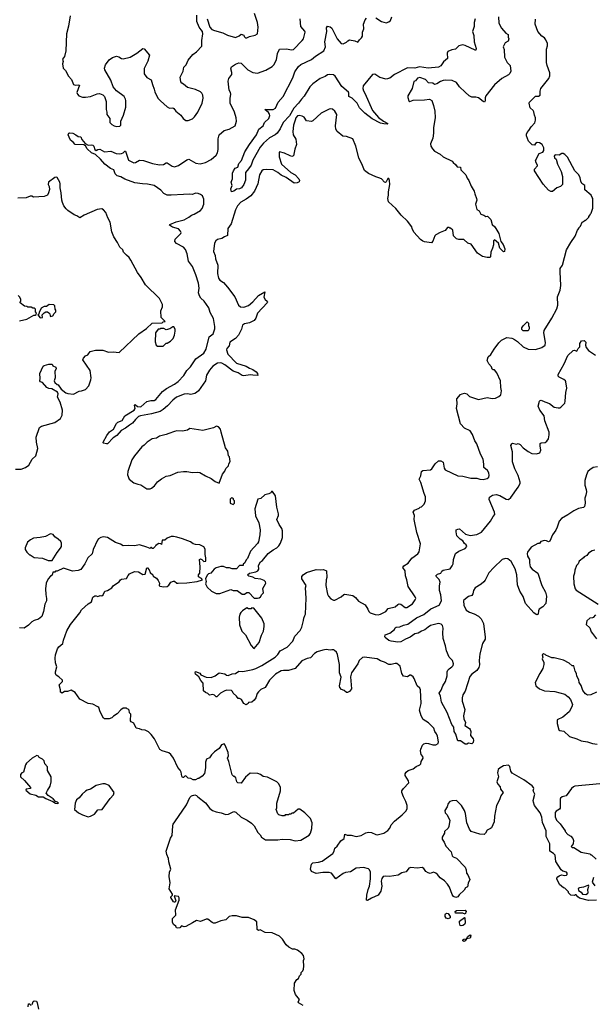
# Model space of a CAD drawing. Extents: x 2220520 to 2384350, y 721165 to 893491.
# Tile 271 of 315: x 2326475 to 2333516, y 828785 to 840868. Entities that reach past the tile are written whole.
import ezdxf

# ---------------------------------------------------------------- set-up
doc = ezdxf.new("R2010")
doc.units = 0

msp = doc.modelspace()

# ---------------------------------------------------------------- linework, layer by layer
at = {"layer": '0CON20XD'}
for points in [[(2327096, 840915), (2327075, 840790), (2327050, 840695), (2327040, 840485), (2327024, 840416), (2327002, 840385), (2327008, 840355), (2327000, 840325), (2327010, 840275), (2327038, 840245), (2327076, 840176), (2327113, 840135), (2327134, 840074), (2327156, 840066), (2327195, 840071), (2327210, 840065), (2327178, 839975), (2327183, 839955), (2327202, 839935), (2327245, 839917), (2327285, 839917), (2327345, 839927), (2327425, 839958), (2327455, 839962), (2327495, 839948), (2327516, 839926), (2327537, 839863), (2327538, 839765), (2327547, 839735), (2327544, 839704), (2327580, 839655), (2327583, 839605), (2327605, 839582), (2327635, 839564), (2327665, 839556)], [(2331945, 839980), (2331875, 840043), (2331836, 840096), (2331782, 840122), (2331705, 840126), (2331675, 840122), (2331639, 840111), (2331595, 840082), (2331565, 840073), (2331545, 840089), (2331495, 840094), (2331455, 840134), (2331385, 840160), (2331358, 840152), (2331335, 840120), (2331312, 840108), (2331294, 840025), (2331241, 839935), (2331240, 839915), (2331251, 839871), (2331265, 839863), (2331305, 839881), (2331445, 839884), (2331505, 839894), (2331534, 839875), (2331556, 839815), (2331571, 839745), (2331573, 839663), (2331553, 839545), (2331554, 839475), (2331546, 839415), (2331516, 839345), (2331520, 839315), (2331543, 839283), (2331567, 839255), (2331635, 839220), (2331674, 839184), (2331783, 839133), (2331794, 839114), (2331825, 839092), (2331845, 839062), (2331885, 839060), (2331890, 839025), (2331953, 838965), (2331966, 838925), (2331989, 838895), (2332016, 838825), (2332052, 838765), (2332060, 838730), (2332084, 838675), (2332086, 838655), (2332070, 838605), (2332085, 838540), (2332113, 838523), (2332135, 838482), (2332171, 838471), (2332195, 838452), (2332217, 838457), (2332258, 838415), (2332274, 838354), (2332308, 838328), (2332356, 838246), (2332381, 838145), (2332408, 838108), (2332430, 838055), (2332426, 838024), (2332415, 838018), (2332370, 838065), (2332354, 838125), (2332305, 838168), (2332292, 838155), (2332289, 838105), (2332277, 838063), (2332258, 838015), (2332256, 837964), (2332249, 837951), (2332215, 837948), (2332155, 837963), (2332095, 838002), (2332015, 838112), (2331974, 838124), (2331925, 838170), (2331865, 838170), (2331835, 838180), (2331800, 838215), (2331790, 838285), (2331765, 838310), (2331755, 838310), (2331745, 838320), (2331725, 838320), (2331697, 838283), (2331635, 838258), (2331585, 838228), (2331572, 838215), (2331545, 838150), (2331528, 838132), (2331445, 838142), (2331425, 838152), (2331395, 838172), (2331315, 838262), (2331292, 838305), (2331288, 838328), (2331234, 838395), (2331158, 838468), (2331093, 838553), (2331004, 838635), (2330994, 838675), (2331004, 838715), (2331001, 838755), (2331018, 838845), (2331014, 838895), (2331005, 838918), (2330992, 838918), (2330975, 838878), (2330965, 838870), (2330954, 838874), (2330918, 838915), (2330885, 838928), (2330845, 838938), (2330755, 838980), (2330707, 839017), (2330685, 839080), (2330638, 839175), (2330602, 839315), (2330566, 839406), (2330485, 839433), (2330440, 839440), (2330370, 839495), (2330356, 839526), (2330352, 839565), (2330368, 839705), (2330345, 839744), (2330315, 839772), (2330295, 839776), (2330275, 839771), (2330175, 839721), (2330075, 839627), (2330055, 839617), (2329995, 839629), (2329965, 839672), (2329943, 839685), (2329905, 839693), (2329885, 839688), (2329865, 839662), (2329855, 839636), (2329838, 839575), (2329828, 839498), (2329834, 839455), (2329865, 839402), (2329871, 839335), (2329851, 839279), (2329835, 839198), (2329815, 839191), (2329795, 839196), (2329725, 839231), (2329665, 839248), (2329660, 839235), (2329662, 839185), (2329688, 839095), (2329805, 838994), (2329856, 838966), (2329901, 838915), (2329910, 838895), (2329905, 838878), (2329880, 838865), (2329845, 838861), (2329745, 838932), (2329685, 838962), (2329645, 838993), (2329585, 839026), (2329508, 839032), (2329465, 839027), (2329446, 839014), (2329419, 838965), (2329397, 838853), (2329358, 838765), (2329313, 838707), (2329255, 838665), (2329191, 838629), (2329147, 838585), (2329125, 838534), (2329073, 838365), (2329030, 838305), (2329028, 838222), (2328988, 838205), (2328957, 838183), (2328905, 838171), (2328883, 838155), (2328865, 838125), (2328854, 838025), (2328874, 837975), (2328878, 837935), (2328906, 837854), (2328904, 837755), (2328916, 837695), (2328932, 837672), (2328975, 837643), (2329027, 837587), (2329116, 837466), (2329162, 837365), (2329185, 837344), (2329225, 837341), (2329285, 837363), (2329338, 837405), (2329405, 837482), (2329485, 837530), (2329474, 837464), (2329490, 837435), (2329514, 837414), (2329517, 837405), (2329511, 837395), (2329396, 837265), (2329374, 837205), (2329355, 837178), (2329295, 837147), (2329235, 837135), (2329212, 837118), (2329199, 837071), (2329163, 836997), (2329125, 836955), (2329055, 836911), (2329047, 836865), (2329017, 836835), (2329013, 836815), (2329029, 836765), (2329135, 836653), (2329257, 836617), (2329295, 836592), (2329336, 836576), (2329379, 836545), (2329393, 836525), (2329398, 836502), (2329336, 836506), (2329305, 836511), (2329225, 836498), (2329205, 836500), (2329156, 836536), (2329095, 836555), (2328995, 836631), (2328955, 836652), (2328935, 836659), (2328905, 836655), (2328847, 836615), (2328804, 836566), (2328770, 836505), (2328754, 836436), (2328671, 836315), (2328646, 836294), (2328625, 836281), (2328575, 836268), (2328535, 836279), (2328495, 836271), (2328400, 836235), (2328355, 836201), (2328290, 836130), (2328235, 836083), (2328198, 836062), (2328095, 836030), (2327959, 836009), (2327935, 835997), (2327898, 835962), (2327862, 835915), (2327825, 835894), (2327774, 835855), (2327721, 835829), (2327669, 835765), (2327622, 835738), (2327555, 835664), (2327542, 835662), (2327505, 835670), (2327500, 835675), (2327502, 835685), (2327544, 835766), (2327578, 835812), (2327628, 835845), (2327665, 835914), (2327682, 835928), (2327735, 835951), (2327766, 836005), (2327882, 836078), (2327891, 836095), (2327884, 836136), (2327892, 836148), (2327920, 836120), (2327963, 836117), (2328037, 836183), (2328084, 836196), (2328125, 836196), (2328145, 836209), (2328229, 836305), (2328278, 836342), (2328376, 836394), (2328420, 836430), (2328489, 836501), (2328528, 836565), (2328570, 836610), (2328638, 836705), (2328734, 836776), (2328765, 836825), (2328802, 836975), (2328851, 837015), (2328872, 837075), (2328872, 837105), (2328855, 837200), (2328812, 837275), (2328795, 837333), (2328741, 837415), (2328698, 837449), (2328681, 837481), (2328672, 837515), (2328679, 837575), (2328671, 837635), (2328639, 837739), (2328595, 837841), (2328548, 837905), (2328530, 837995), (2328509, 838049), (2328485, 838075), (2328401, 838121), (2328378, 838145), (2328385, 838176), (2328454, 838245), (2328458, 838255), (2328451, 838275), (2328425, 838301), (2328352, 838322), (2328313, 838345), (2328318, 838355), (2328394, 838386), (2328495, 838411), (2328553, 838445), (2328585, 838471), (2328615, 838480), (2328695, 838526), (2328715, 838550), (2328734, 838605), (2328736, 838666), (2328719, 838705), (2328694, 838725), (2328665, 838736), (2328635, 838739), (2328595, 838723), (2328555, 838728), (2328485, 838724), (2328334, 838714), (2328285, 838716), (2328245, 838736), (2328206, 838775), (2328125, 838834), (2328045, 838851), (2327983, 838853), (2327887, 838867), (2327765, 838912), (2327715, 838939), (2327671, 838951), (2327647, 838975), (2327630, 839025), (2327592, 839042), (2327521, 839095), (2327469, 839155), (2327405, 839214), (2327355, 839233), (2327305, 839284), (2327282, 839322), (2327262, 839332), (2327155, 839335), (2327132, 839365), (2327100, 839390), (2327082, 839425), (2327070, 839455), (2327080, 839475), (2327091, 839479), (2327128, 839475), (2327165, 839457), (2327195, 839435), (2327225, 839429), (2327240, 839400), (2327280, 839350), (2327315, 839328), (2327355, 839332), (2327375, 839328), (2327386, 839315), (2327398, 839275), (2327415, 839263), (2327434, 839276), (2327458, 839278), (2327515, 839248), (2327594, 839256), (2327658, 839228), (2327695, 839221), (2327725, 839225), (2327745, 839235), (2327765, 839256), (2327775, 839256), (2327809, 839145), (2327875, 839111), (2327895, 839114), (2327945, 839146), (2327995, 839140), (2328105, 839103), (2328193, 839087), (2328240, 839090), (2328275, 839113), (2328285, 839113), (2328345, 839071), (2328375, 839061), (2328425, 839078), (2328525, 839149), (2328552, 839155), (2328639, 839109), (2328692, 839098), (2328755, 839115), (2328825, 839152), (2328886, 839205), (2328904, 839236), (2328912, 839275), (2328913, 839407), (2328924, 839456), (2328985, 839508), (2329047, 839523), (2329119, 839565), (2329136, 839625), (2329133, 839665), (2329111, 839735), (2329059, 839845), (2329058, 839902), (2329068, 839955), (2329064, 839975), (2329046, 840005), (2329035, 840115), (2329043, 840147), (2329080, 840195), (2329080, 840220), (2329066, 840265), (2329075, 840288), (2329125, 840324), (2329165, 840339), (2329193, 840333), (2329225, 840301), (2329275, 840253), (2329335, 840220), (2329395, 840214), (2329495, 840250), (2329576, 840294), (2329596, 840314), (2329629, 840375), (2329641, 840455), (2329663, 840505), (2329745, 840512), (2329815, 840497), (2329835, 840503), (2329944, 840615), (2329957, 840635), (2329980, 840715), (2329977, 840727), (2329926, 840786), (2329918, 840878)], [(2327665, 839556), (2327705, 839562), (2327716, 839575), (2327717, 839625), (2327751, 839695), (2327779, 839795), (2327778, 839875), (2327774, 839895), (2327756, 839925), (2327664, 839994), (2327623, 840043), (2327593, 840125), (2327522, 840255), (2327518, 840275), (2327528, 840315), (2327574, 840376), (2327615, 840404), (2327665, 840421), (2327694, 840414), (2327725, 840391), (2327745, 840386), (2327832, 840408), (2327914, 840456), (2327985, 840513), (2328005, 840512), (2328070, 840435), (2328050, 840360), (2328005, 840270), (2328002, 840205), (2328038, 840158), (2328091, 840131), (2328104, 840075), (2328126, 840015), (2328135, 839982), (2328173, 839905), (2328202, 839872), (2328285, 839798), (2328315, 839782), (2328355, 839788), (2328369, 839779), (2328392, 839745), (2328452, 839695), (2328482, 839655), (2328515, 839633), (2328545, 839632), (2328595, 839651), (2328620, 839675), (2328660, 839735), (2328716, 839844), (2328726, 839905), (2328722, 839942), (2328713, 839965), (2328695, 839983), (2328635, 840013), (2328535, 840037), (2328488, 840078), (2328465, 840088), (2328454, 840104), (2328446, 840165), (2328482, 840238), (2328492, 840285), (2328518, 840315), (2328545, 840373), (2328600, 840440), (2328647, 840475), (2328710, 840545), (2328711, 840615), (2328724, 840695), (2328718, 840725), (2328704, 840745), (2328679, 840775), (2328651, 840845), (2328648, 840925)], [(2330195, 830404), (2330115, 830390), (2330057, 830415), (2330045, 830445), (2330057, 830505), (2330075, 830522), (2330142, 830528), (2330187, 830543), (2330319, 830635), (2330336, 830665), (2330345, 830700), (2330374, 830726), (2330418, 830792), (2330458, 830822), (2330465, 830872), (2330495, 830861), (2330545, 830861), (2330605, 830844), (2330665, 830857), (2330725, 830890), (2330755, 830898), (2330795, 830892), (2330845, 830869), (2330865, 830866), (2330946, 830884), (2330995, 830918), (2331019, 830945), (2331034, 830986), (2331076, 831034), (2331170, 831110), (2331213, 831155), (2331230, 831185), (2331233, 831225), (2331216, 831276), (2331185, 831332), (2331164, 831384), (2331167, 831405), (2331185, 831433), (2331252, 831505), (2331247, 831527), (2331208, 831595), (2331208, 831615), (2331218, 831635), (2331244, 831656), (2331304, 831676), (2331340, 831705), (2331385, 831723), (2331398, 831735), (2331404, 831766), (2331427, 831805), (2331423, 831825), (2331403, 831853), (2331394, 831895), (2331397, 831915), (2331421, 831965), (2331437, 831983), (2331465, 831992), (2331495, 831988), (2331545, 831969), (2331585, 831970), (2331610, 831985), (2331616, 832005), (2331604, 832075), (2331592, 832105), (2331571, 832135), (2331558, 832175), (2331495, 832241), (2331429, 832279), (2331401, 832325), (2331382, 832395), (2331403, 832475), (2331395, 832645), (2331386, 832665), (2331352, 832695), (2331317, 832783), (2331306, 832806), (2331275, 832823), (2331265, 832824), (2331234, 832806), (2331185, 832812), (2331164, 832844), (2331144, 832934), (2331105, 832967), (2331085, 832969), (2331036, 832954), (2331005, 832954), (2330955, 832986), (2330905, 833001), (2330865, 833026), (2330705, 833047), (2330685, 833040), (2330644, 833005), (2330625, 832963), (2330548, 832855), (2330536, 832805), (2330548, 832655), (2330525, 832623), (2330499, 832611), (2330485, 832612), (2330456, 832636), (2330425, 832648), (2330403, 832675), (2330401, 832695), (2330422, 832802), (2330401, 832855), (2330400, 832955), (2330375, 833080), (2330363, 833105), (2330339, 833129), (2330325, 833136), (2330306, 833134), (2330285, 833131), (2330235, 833140), (2330195, 833133), (2330125, 833109), (2330095, 833091), (2330045, 833036), (2330005, 833028), (2329940, 833000), (2329857, 832905), (2329775, 832883), (2329715, 832883), (2329686, 832876), (2329615, 832835), (2329540, 832765), (2329487, 832673), (2329435, 832650), (2329408, 832622), (2329392, 832598), (2329373, 832545), (2329354, 832516), (2329325, 832492), (2329285, 832490), (2329278, 832475), (2329255, 832460), (2329228, 832475), (2329196, 832526), (2329175, 832538), (2329155, 832538), (2329135, 832568), (2329095, 832602), (2329086, 832626), (2329075, 832637), (2329015, 832639), (2328985, 832630), (2328942, 832605), (2328895, 832560), (2328885, 832560), (2328868, 832578), (2328845, 832588), (2328805, 832580), (2328785, 832600), (2328755, 832610), (2328732, 832632), (2328728, 832725), (2328698, 832758), (2328676, 832806), (2328632, 832835), (2328628, 832855), (2328635, 832870), (2328685, 832848), (2328699, 832829), (2328765, 832800), (2328825, 832796), (2328875, 832816), (2328925, 832853), (2328995, 832839), (2329015, 832823), (2329035, 832820), (2329085, 832839), (2329125, 832846), (2329165, 832873), (2329215, 832871), (2329335, 832896), (2329375, 832907), (2329448, 832942), (2329613, 833047), (2329645, 833079), (2329674, 833125), (2329760, 833170), (2329828, 833242), (2329852, 833305), (2329916, 833374), (2329940, 833415), (2329960, 833495), (2329961, 833525), (2329975, 833557), (2329982, 833575), (2329991, 833769), (2329982, 833895), (2329990, 833925), (2329940, 834005), (2329937, 834035), (2329953, 834055), (2329996, 834084), (2330115, 834120), (2330165, 834116), (2330205, 834121), (2330242, 834105), (2330246, 834025), (2330238, 833995), (2330234, 833925), (2330255, 833818), (2330266, 833795), (2330295, 833762), (2330325, 833744), (2330345, 833744), (2330423, 833785), (2330452, 833815), (2330465, 833820), (2330565, 833802), (2330598, 833778), (2330635, 833734), (2330715, 833687), (2330750, 833635), (2330762, 833605), (2330778, 833588), (2330840, 833570), (2330875, 833566), (2330902, 833572), (2330970, 833605), (2330999, 833641), (2331082, 833665), (2331115, 833691), (2331135, 833699), (2331155, 833694), (2331205, 833653), (2331227, 833653), (2331295, 833701), (2331331, 833749), (2331336, 833765), (2331331, 833785), (2331242, 833912), (2331228, 833995), (2331210, 834045), (2331208, 834105), (2331180, 834145), (2331190, 834165), (2331245, 834199), (2331288, 834261), (2331363, 834315), (2331380, 834340), (2331396, 834435), (2331349, 834575), (2331316, 834734), (2331321, 834785), (2331303, 834825), (2331321, 834849), (2331380, 834875), (2331390, 834885), (2331408, 834892), (2331440, 834925), (2331458, 834965), (2331458, 835015), (2331440, 835055), (2331400, 835190), (2331378, 835228), (2331398, 835272), (2331409, 835325), (2331425, 835338), (2331518, 835345), (2331535, 835357), (2331575, 835420), (2331615, 835453), (2331646, 835456), (2331675, 835438), (2331684, 835365), (2331697, 835345), (2331855, 835271), (2331915, 835266), (2332013, 835243), (2332085, 835244), (2332125, 835229), (2332165, 835224), (2332215, 835239), (2332232, 835255), (2332239, 835275), (2332235, 835306), (2332217, 835337), (2332173, 835375), (2332173, 835415), (2332162, 835475), (2332130, 835535), (2332087, 835665), (2332062, 835702), (2332035, 835777), (2332005, 835824), (2331935, 835854), (2331887, 835907), (2331837, 836095), (2331844, 836155), (2331840, 836215), (2331885, 836267), (2331905, 836278), (2331935, 836284), (2331965, 836279), (2331995, 836245), (2332105, 836206), (2332215, 836230), (2332275, 836220), (2332315, 836224), (2332356, 836244), (2332382, 836265), (2332391, 836315), (2332381, 836355), (2332376, 836435), (2332333, 836533), (2332305, 836570), (2332285, 836570), (2332275, 836580), (2332268, 836608), (2332232, 836645), (2332212, 836685), (2332225, 836730), (2332259, 836761), (2332298, 836825), (2332357, 836903), (2332390, 836935), (2332455, 836968), (2332515, 836960), (2332535, 836950), (2332585, 836920), (2332655, 836852), (2332715, 836827), (2332805, 836822), (2332885, 836846), (2332924, 836875), (2332930, 836905), (2332909, 837025), (2332911, 837055), (2333008, 837205), (2333070, 837320), (2333081, 837365), (2333077, 837467), (2333110, 837550), (2333118, 837605), (2333108, 837775), (2333110, 837815), (2333138, 837855), (2333186, 838044), (2333242, 838135), (2333295, 838210), (2333322, 838285), (2333340, 838305), (2333340, 838315), (2333360, 838335), (2333380, 838385), (2333395, 838390), (2333415, 838410), (2333425, 838410), (2333460, 838445), (2333460, 838455), (2333478, 838472), (2333480, 838485), (2333490, 838495), (2333508, 838555), (2333510, 838675), (2333500, 838685), (2333490, 838715), (2333412, 838782), (2333412, 838832), (2333375, 838860), (2333362, 838885), (2333356, 838926), (2333338, 838965), (2333288, 839015), (2333201, 839181), (2333168, 839215), (2333145, 839227), (2333130, 839225), (2333096, 839204), (2333055, 839210), (2333042, 839205), (2333037, 839195), (2333040, 839175), (2333058, 839155), (2333077, 839095), (2333123, 839005), (2333138, 838945), (2333138, 838845), (2333115, 838820), (2333070, 838805), (2333015, 838760), (2332995, 838760), (2332965, 838778), (2332899, 838849), (2332793, 839015), (2332794, 839036), (2332830, 839075), (2332830, 839085), (2332813, 839113), (2332808, 839142), (2332850, 839225), (2332895, 839242), (2332908, 839265), (2332907, 839297), (2332888, 839335), (2332855, 839358), (2332825, 839362), (2332805, 839350), (2332795, 839330), (2332765, 839332), (2332719, 839379), (2332694, 839444), (2332694, 839465), (2332703, 839485), (2332725, 839508), (2332752, 839555), (2332798, 839602), (2332806, 839636), (2332807, 839665), (2332793, 839695), (2332787, 839737), (2332776, 839756), (2332742, 839785), (2332728, 839842), (2332734, 839856), (2332805, 839930), (2332845, 839928), (2332865, 839942), (2332863, 839993), (2332873, 840025), (2332968, 840145), (2332982, 840178), (2332982, 840215), (2332948, 840305), (2332940, 840345), (2332940, 840505), (2332953, 840547), (2332952, 840575), (2332935, 840620), (2332916, 840646), (2332885, 840668), (2332833, 840725), (2332803, 840815), (2332808, 840875)], [(2328775, 840877), (2328810, 840775), (2328835, 840748), (2328865, 840734), (2328969, 840709), (2329025, 840678), (2329125, 840650), (2329170, 840670), (2329195, 840690), (2329225, 840680), (2329232, 840662), (2329247, 840647), (2329265, 840644), (2329295, 840664), (2329365, 840680), (2329396, 840694), (2329402, 840775), (2329393, 840833), (2329359, 840945)], [(2332065, 840877), (2332055, 840835), (2332054, 840786), (2332032, 840725), (2332051, 840675), (2332053, 840597), (2332080, 840515), (2332076, 840495), (2332065, 840494), (2331945, 840551), (2331915, 840558), (2331865, 840547), (2331823, 840505), (2331781, 840499), (2331732, 840478), (2331724, 840456), (2331728, 840392), (2331679, 840351), (2331645, 840302), (2331615, 840286), (2331488, 840272), (2331382, 840288), (2331325, 840275), (2331235, 840277), (2331075, 840195), (2331019, 840151), (2330975, 840139), (2330895, 840160), (2330835, 840198), (2330804, 840196), (2330693, 840055), (2330686, 840025), (2330694, 839994), (2330712, 839965), (2330804, 839755), (2330878, 839668), (2330942, 839622), (2330992, 839595), (2330985, 839588), (2330945, 839589), (2330905, 839600), (2330803, 839653), (2330712, 839722), (2330648, 839785), (2330618, 839845), (2330555, 839904), (2330517, 839925), (2330517, 839965), (2330511, 839981), (2330430, 840050), (2330347, 840177), (2330325, 840191), (2330275, 840195), (2330255, 840191), (2330225, 840171), (2330165, 840145), (2330075, 840081), (2330037, 840043), (2329965, 839929), (2329935, 839895), (2329898, 839842), (2329839, 839781), (2329785, 839688), (2329710, 839605), (2329673, 839527), (2329634, 839475), (2329612, 839455), (2329542, 839418), (2329468, 839352), (2329425, 839305), (2329338, 839145), (2329316, 839085), (2329285, 839037), (2329245, 838995), (2329245, 838898), (2329225, 838847), (2329196, 838805), (2329175, 838794), (2329135, 838790), (2329105, 838764), (2329074, 838754), (2329068, 838792), (2329083, 838835), (2329070, 838875), (2329086, 838914), (2329086, 838956), (2329088, 838985), (2329101, 839015), (2329122, 839045), (2329152, 839058), (2329167, 839105), (2329198, 839142), (2329240, 839245), (2329296, 839335), (2329383, 839455), (2329412, 839525), (2329463, 839567), (2329479, 839605), (2329532, 839655), (2329544, 839694), (2329541, 839711), (2329529, 839729), (2329483, 839765), (2329585, 839766), (2329615, 839781), (2329648, 839855), (2329708, 839925), (2329828, 840155), (2329853, 840227), (2329897, 840293), (2329925, 840318), (2330055, 840380), (2330105, 840419), (2330209, 840485), (2330228, 840535), (2330219, 840595), (2330244, 840724), (2330242, 840768), (2330255, 840790), (2330285, 840782), (2330305, 840763), (2330370, 840635), (2330420, 840575), (2330445, 840572), (2330485, 840592), (2330501, 840609), (2330525, 840622), (2330589, 840609), (2330625, 840592), (2330647, 840623), (2330672, 840645), (2330682, 840665), (2330684, 840715), (2330698, 840755), (2330696, 840815), (2330715, 840865), (2330733, 840887)], [(2330845, 840893), (2330918, 840848), (2330975, 840831), (2331005, 840844), (2331025, 840860), (2331045, 840902)], [(2332354, 840905), (2332358, 840825), (2332387, 840765), (2332444, 840704), (2332470, 840685), (2332472, 840652), (2332479, 840635), (2332472, 840605), (2332432, 840585), (2332408, 840535), (2332423, 840503), (2332425, 840410), (2332460, 840345), (2332497, 840305), (2332502, 840235), (2332492, 840208), (2332475, 840190), (2332395, 840148), (2332305, 840067), (2332196, 839935), (2332188, 839908), (2332189, 839871), (2332182, 839858), (2332165, 839863), (2332105, 839908), (2332075, 839917), (2332025, 839918), (2331993, 839935), (2331945, 839980)], [(2326425, 835351), (2326495, 835352), (2326548, 835372), (2326587, 835403), (2326630, 835475), (2326672, 835518), (2326700, 835605), (2326683, 835685), (2326679, 835745), (2326717, 835865), (2326745, 835881), (2326906, 835924), (2326976, 835974), (2326996, 836015), (2326999, 836075), (2326974, 836175), (2326939, 836235), (2326948, 836275), (2326938, 836298), (2326870, 836340), (2326835, 836344), (2326807, 836355), (2326756, 836416), (2326730, 836425), (2326722, 836435), (2326728, 836465), (2326724, 836525), (2326762, 836615), (2326775, 836626), (2326835, 836640), (2326875, 836640), (2326882, 836622), (2326918, 836605), (2326923, 836585), (2326908, 836555), (2326911, 836475), (2326898, 836435), (2326907, 836417), (2326935, 836390), (2326946, 836386), (2326984, 836334), (2327041, 836291), (2327065, 836281), (2327135, 836273), (2327205, 836308), (2327235, 836312), (2327285, 836332), (2327323, 836375), (2327348, 836448), (2327351, 836475), (2327341, 836565), (2327252, 836695), (2327258, 836715), (2327285, 836743), (2327310, 836755), (2327340, 836795), (2327405, 836812), (2327495, 836813), (2327565, 836790), (2327623, 836793), (2327695, 836783), (2327936, 837014), (2328033, 837077), (2328100, 837145), (2328225, 837150), (2328235, 837160), (2328260, 837165), (2328210, 837215), (2328208, 837295), (2328227, 837343), (2328228, 837375), (2328192, 837445), (2328018, 837615), (2327966, 837706), (2327920, 837765), (2327838, 837918), (2327818, 837948), (2327785, 837977), (2327750, 838015), (2327740, 838045), (2327704, 838075), (2327676, 838135), (2327631, 838205), (2327608, 838265), (2327584, 838385), (2327557, 838435), (2327532, 838502), (2327504, 838534), (2327484, 838546), (2327425, 838538), (2327265, 838470), (2327215, 838438), (2327175, 838462), (2327145, 838472), (2327068, 838525), (2327045, 838548), (2327016, 838586), (2326999, 838625), (2326991, 838655), (2326986, 838745), (2326974, 838806), (2326972, 838855), (2326968, 838875), (2326935, 838932), (2326925, 838937), (2326905, 838930), (2326830, 838875), (2326826, 838845), (2326837, 838823), (2326841, 838785), (2326831, 838745), (2326815, 838714), (2326775, 838700), (2326645, 838690), (2326625, 838702), (2326605, 838703), (2326555, 838681), (2326452, 838678)], [(2326475, 837172), (2326565, 837192), (2326648, 837242), (2326667, 837243), (2326678, 837252), (2326680, 837265), (2326670, 837285), (2326670, 837315), (2326658, 837328), (2326635, 837330), (2326615, 837340), (2326575, 837340), (2326565, 837350), (2326533, 837353), (2326482, 837392), (2326480, 837405), (2326490, 837415), (2326490, 837435), (2326478, 837465), (2326458, 837485)], [(2326725, 837208), (2326755, 837213), (2326753, 837247), (2326775, 837270), (2326798, 837282), (2326815, 837282), (2326835, 837272), (2326845, 837260), (2326848, 837235), (2326855, 837228), (2326883, 837235), (2326898, 837262), (2326920, 837285), (2326920, 837305), (2326910, 837315), (2326908, 837355), (2326895, 837370), (2326838, 837372), (2326805, 837348), (2326775, 837350), (2326741, 837329), (2326713, 837277), (2326710, 837255), (2326700, 837245), (2326725, 837208)], [(2332715, 837050), (2332655, 837050), (2332640, 837065), (2332640, 837085), (2332655, 837110), (2332705, 837160), (2332720, 837145), (2332720, 837115), (2332730, 837095), (2332727, 837073), (2332715, 837050)], [(2328235, 836860), (2328275, 836900), (2328285, 836900), (2328325, 836922), (2328360, 836955), (2328377, 836995), (2328382, 837045), (2328382, 837072), (2328368, 837098), (2328355, 837100), (2328317, 837073), (2328275, 837062), (2328245, 837080), (2328205, 837080), (2328195, 837070), (2328175, 837070), (2328143, 837027), (2328138, 836915), (2328150, 836875), (2328165, 836860), (2328235, 836860)], [(2331795, 834192), (2331801, 834245), (2331825, 834316), (2331865, 834345), (2331945, 834380), (2331963, 834405), (2331957, 834425), (2331935, 834442), (2331914, 834474), (2331880, 834495), (2331839, 834535), (2331831, 834585), (2331834, 834606), (2331852, 834618), (2331875, 834621), (2331946, 834555), (2332005, 834539), (2332085, 834552), (2332145, 834580), (2332254, 834715), (2332285, 834770), (2332308, 834795), (2332304, 834825), (2332239, 834979), (2332242, 835008), (2332277, 835033), (2332325, 835041), (2332370, 835030), (2332445, 834984), (2332475, 834981), (2332504, 835005), (2332595, 835132), (2332618, 835175), (2332617, 835195), (2332593, 835275), (2332551, 835355), (2332523, 835443), (2332525, 835565), (2332503, 835645), (2332514, 835665), (2332525, 835670), (2332575, 835659), (2332595, 835669), (2332620, 835655), (2332655, 835616), (2332715, 835571), (2332763, 835545), (2332819, 835541), (2332859, 835555), (2332870, 835585), (2332862, 835638), (2332864, 835666), (2332875, 835676), (2332925, 835681), (2332944, 835696), (2332964, 835726), (2332974, 835775), (2332974, 835805), (2332921, 835945), (2332911, 836005), (2332858, 836078), (2332838, 836125), (2332854, 836186), (2332862, 836195), (2332875, 836198), (2332919, 836179), (2332977, 836157), (2333034, 836114), (2333085, 836106), (2333104, 836106), (2333117, 836113), (2333166, 836164), (2333172, 836185), (2333177, 836293), (2333191, 836345), (2333180, 836425), (2333176, 836436), (2333153, 836453), (2333095, 836480), (2333084, 836495), (2333083, 836515), (2333160, 836645), (2333202, 836748), (2333270, 836810), (2333285, 836814), (2333315, 836802), (2333329, 836835), (2333349, 836855), (2333352, 836895), (2333372, 836928), (2333405, 836930), (2333425, 836910), (2333422, 836875), (2333429, 836845), (2333455, 836807), (2333542, 836752)], [(2328075, 835113), (2328095, 835121), (2328130, 835150), (2328165, 835196), (2328215, 835235), (2328275, 835266), (2328324, 835276), (2328415, 835314), (2328485, 835323), (2328525, 835323), (2328595, 835310), (2328655, 835317), (2328685, 835310), (2328755, 835270), (2328825, 835240), (2328875, 835200), (2328925, 835180), (2328965, 835290), (2328995, 835330), (2329005, 835360), (2329040, 835395), (2329043, 835417), (2329058, 835445), (2329050, 835505), (2329040, 835515), (2329030, 835575), (2329002, 835615), (2328947, 835805), (2328941, 835845), (2328915, 835873), (2328891, 835879), (2328855, 835860), (2328725, 835826), (2328565, 835850), (2328535, 835830), (2328475, 835820), (2328405, 835823), (2328376, 835814), (2328305, 835792), (2328275, 835776), (2328193, 835757), (2328155, 835732), (2328102, 835725), (2328042, 835685), (2328005, 835647), (2327973, 835625), (2327884, 835516), (2327853, 835467), (2327802, 835325), (2327800, 835285), (2327819, 835229), (2327876, 835186), (2327925, 835167), (2327962, 835162), (2328035, 835113), (2328075, 835113)], [(2333568, 835382), (2333515, 835372), (2333472, 835345), (2333448, 835322), (2333432, 835285), (2333413, 835215), (2333413, 835155), (2333429, 835105), (2333432, 835075), (2333426, 835034), (2333413, 834995), (2333416, 834935), (2333409, 834895), (2333396, 834884), (2333335, 834869), (2333275, 834840), (2333205, 834793), (2333125, 834749), (2333097, 834713), (2333072, 834642), (2333057, 834603), (2333014, 834545), (2332983, 834467), (2332965, 834460), (2332940, 834475), (2332915, 834476), (2332870, 834465), (2332855, 834440), (2332835, 834440), (2332755, 834396), (2332709, 834335), (2332703, 834317), (2332709, 834285), (2332731, 834245), (2332731, 834205), (2332742, 834155), (2332765, 834125), (2332834, 834075), (2332884, 833925), (2332931, 833845), (2332942, 833795), (2332934, 833705), (2332895, 833662), (2332853, 833635), (2332843, 833615), (2332837, 833573), (2332827, 833563), (2332815, 833567), (2332785, 833591), (2332682, 833705), (2332655, 833789), (2332615, 833856), (2332585, 833935), (2332577, 834055), (2332558, 834128), (2332508, 834218), (2332465, 834254), (2332438, 834258), (2332397, 834243), (2332295, 834147), (2332235, 834079), (2332190, 833990), (2332172, 833968), (2332140, 833940), (2332065, 833897), (2332045, 833865), (2332037, 833823), (2332026, 833804), (2331985, 833789), (2331928, 833745), (2331923, 833735), (2331927, 833685), (2331955, 833624), (2331995, 833599), (2332055, 833577), (2332105, 833549), (2332140, 833515), (2332167, 833457), (2332188, 833292), (2332189, 833265), (2332155, 833212), (2332122, 833085), (2332114, 833005), (2332119, 832951), (2332112, 832918), (2332087, 832883), (2332025, 832837), (2332002, 832808), (2331942, 832628), (2331915, 832582), (2331905, 832545), (2331908, 832505), (2331941, 832405), (2331923, 832325), (2331927, 832287), (2331948, 832245), (2331938, 832205), (2331995, 832170), (2332005, 832158), (2332011, 832135), (2332007, 832085), (2332043, 832045), (2332047, 832025), (2332042, 831998), (2332025, 831980), (2331985, 831990), (2331965, 831978), (2331945, 831978), (2331885, 832020), (2331855, 832020), (2331843, 832043), (2331830, 832100), (2331808, 832135), (2331804, 832185), (2331781, 832221), (2331724, 832365), (2331653, 832495), (2331642, 832565), (2331623, 832605), (2331648, 832641), (2331667, 832695), (2331701, 832745), (2331724, 832815), (2331724, 832865), (2331730, 832885), (2331746, 832904), (2331779, 832925), (2331794, 832945), (2331799, 832965), (2331789, 833005), (2331745, 833047), (2331714, 833124), (2331703, 833185), (2331671, 833275), (2331668, 833345), (2331673, 833403), (2331665, 833434), (2331650, 833450), (2331615, 833457), (2331518, 833432), (2331488, 833415), (2331449, 833381), (2331407, 833365), (2331365, 833340), (2331325, 833332), (2331268, 833292), (2331212, 833268), (2331155, 833234), (2331115, 833230), (2331035, 833240), (2331005, 833250), (2330962, 833285), (2330958, 833295), (2330962, 833318), (2331019, 833341), (2331076, 833384), (2331084, 833405), (2331095, 833413), (2331141, 833419), (2331185, 833440), (2331238, 833452), (2331345, 833529), (2331435, 833567), (2331522, 833638), (2331625, 833682), (2331654, 833735), (2331645, 833810), (2331629, 833865), (2331629, 833921), (2331637, 833965), (2331625, 833999), (2331587, 834035), (2331584, 834045), (2331604, 834066), (2331644, 834076), (2331658, 834102), (2331675, 834112), (2331759, 834131), (2331785, 834165), (2331795, 834192)], [(2329395, 833768), (2329415, 833772), (2329432, 833785), (2329446, 833814), (2329468, 833835), (2329461, 833889), (2329493, 833945), (2329497, 833955), (2329491, 833971), (2329478, 833985), (2329435, 834003), (2329365, 834012), (2329335, 834028), (2329288, 834038), (2329272, 834055), (2329295, 834077), (2329375, 834091), (2329398, 834105), (2329410, 834125), (2329408, 834172), (2329430, 834215), (2329455, 834230), (2329524, 834316), (2329585, 834362), (2329633, 834387), (2329655, 834410), (2329678, 834445), (2329700, 834515), (2329701, 834595), (2329694, 834624), (2329660, 834675), (2329633, 834735), (2329653, 834785), (2329653, 834805), (2329630, 834885), (2329617, 835025), (2329578, 835078), (2329565, 835080), (2329556, 835064), (2329535, 835050), (2329485, 835038), (2329437, 834993), (2329400, 834985), (2329360, 834865), (2329368, 834778), (2329409, 834695), (2329426, 834606), (2329424, 834545), (2329405, 834460), (2329395, 834440), (2329308, 834345), (2329270, 834255), (2329255, 834240), (2329240, 834205), (2329220, 834185), (2329218, 834172), (2329175, 834170), (2329135, 834130), (2329085, 834130), (2329052, 834142), (2329015, 834142), (2328975, 834158), (2328945, 834158), (2328888, 834142), (2328864, 834126), (2328820, 834075), (2328792, 834068), (2328775, 834050), (2328756, 834005), (2328764, 833975), (2328757, 833945), (2328778, 833905), (2328828, 833855), (2328885, 833826), (2328930, 833825), (2329065, 833877), (2329095, 833862), (2329145, 833863), (2329205, 833820), (2329235, 833820), (2329263, 833837), (2329287, 833837), (2329355, 833770), (2329395, 833768)], [(2329095, 834920), (2329110, 834935), (2329110, 834965), (2329100, 834975), (2329098, 834988), (2329088, 834998), (2329075, 835000), (2329060, 834985), (2329060, 834935), (2329095, 834920)], [(2330062, 830942), (2330067, 831013), (2330046, 831066), (2329976, 831136), (2329915, 831180), (2329895, 831180), (2329835, 831130), (2329815, 831130), (2329805, 831120), (2329783, 831117), (2329775, 831110), (2329735, 831110), (2329725, 831100), (2329695, 831100), (2329655, 831110), (2329642, 831122), (2329622, 831175), (2329630, 831195), (2329632, 831255), (2329678, 831405), (2329678, 831445), (2329655, 831490), (2329630, 831515), (2329515, 831572), (2329465, 831582), (2329430, 831605), (2329397, 831617), (2329305, 831622), (2329247, 831573), (2329195, 831500), (2329152, 831502), (2329140, 831515), (2329130, 831565), (2329115, 831580), (2329102, 831582), (2329085, 831600), (2329042, 831765), (2329024, 831804), (2329037, 831835), (2329036, 831876), (2328997, 831967), (2328985, 831980), (2328951, 831969), (2328922, 831925), (2328865, 831882), (2328828, 831845), (2328805, 831812), (2328767, 831793), (2328754, 831755), (2328757, 831687), (2328744, 831616), (2328716, 831584), (2328675, 831558), (2328660, 831555), (2328635, 831542), (2328605, 831542), (2328575, 831558), (2328545, 831562), (2328515, 831588), (2328503, 831587), (2328485, 831570), (2328475, 831570), (2328464, 831585), (2328456, 831636), (2328445, 831660), (2328415, 831690), (2328362, 831805), (2328329, 831849), (2328305, 831870), (2328225, 831894), (2328195, 831913), (2328132, 832042), (2328088, 832098), (2328055, 832128), (2328015, 832148), (2327975, 832152), (2327945, 832168), (2327904, 832174), (2327877, 832235), (2327845, 832253), (2327837, 832265), (2327838, 832345), (2327823, 832363), (2327820, 832395), (2327808, 832408), (2327795, 832410), (2327785, 832420), (2327745, 832418), (2327715, 832400), (2327672, 832348), (2327627, 832323), (2327605, 832301), (2327575, 832290), (2327515, 832290), (2327505, 832298), (2327464, 832375), (2327446, 832426), (2327435, 832437), (2327375, 832469), (2327315, 832476), (2327215, 832531), (2327155, 832613), (2327109, 832639), (2327064, 832624), (2327025, 832623), (2326995, 832603), (2326978, 832615), (2326976, 832645), (2326960, 832705), (2327001, 832745), (2326999, 832765), (2326957, 832805), (2326924, 832824), (2326914, 832845), (2326914, 832865), (2326932, 832925), (2326916, 832975), (2326911, 833035), (2326917, 833075), (2326941, 833149), (2326957, 833173), (2327006, 833214), (2327012, 833255), (2327055, 833370), (2327098, 833445), (2327212, 833588), (2327235, 833627), (2327315, 833700), (2327357, 833723), (2327375, 833782), (2327397, 833797), (2327415, 833798), (2327435, 833788), (2327465, 833802), (2327485, 833800), (2327498, 833812), (2327522, 833855), (2327555, 833862), (2327605, 833896), (2327627, 833923), (2327695, 833968), (2327712, 833995), (2327726, 834004), (2327785, 834012), (2327805, 834048), (2327825, 834068), (2327884, 834096), (2327935, 834093), (2327985, 834061), (2328014, 834066), (2328035, 834140), (2328045, 834142), (2328066, 834116), (2328076, 834086), (2328110, 834055), (2328115, 834040), (2328153, 834013), (2328176, 833986), (2328192, 833955), (2328188, 833925), (2328195, 833918), (2328245, 833909), (2328285, 833914), (2328305, 833927), (2328330, 833965), (2328365, 833980), (2328375, 833980), (2328404, 833954), (2328422, 833952), (2328525, 833957), (2328655, 833974), (2328718, 833995), (2328705, 834012), (2328672, 834032), (2328670, 834055), (2328687, 834075), (2328690, 834155), (2328684, 834246), (2328695, 834252), (2328710, 834245), (2328735, 834220), (2328760, 834225), (2328760, 834265), (2328750, 834305), (2328752, 834372), (2328735, 834400), (2328685, 834422), (2328635, 834428), (2328605, 834438), (2328572, 834462), (2328475, 834496), (2328405, 834520), (2328363, 834527), (2328335, 834527), (2328285, 834507), (2328255, 834480), (2328225, 834480), (2328222, 834452), (2328215, 834430), (2328208, 834438), (2328178, 834442), (2328155, 834420), (2328145, 834420), (2328140, 834405), (2328115, 834380), (2328105, 834380), (2328095, 834390), (2328085, 834390), (2328075, 834380), (2328037, 834397), (2327945, 834423), (2327885, 834410), (2327805, 834416), (2327745, 834411), (2327712, 834432), (2327653, 834453), (2327555, 834514), (2327505, 834523), (2327473, 834515), (2327443, 834497), (2327430, 834480), (2327376, 834365), (2327364, 834315), (2327310, 834265), (2327275, 834190), (2327227, 834123), (2327195, 834109), (2327125, 834099), (2327015, 834139), (2326935, 834102), (2326915, 834100), (2326905, 834090), (2326882, 834088), (2326875, 834050), (2326855, 834040), (2326824, 834006), (2326802, 833955), (2326792, 833885), (2326796, 833816), (2326806, 833765), (2326804, 833736), (2326784, 833696), (2326769, 833605), (2326746, 833544), (2326708, 833512), (2326655, 833497), (2326625, 833478), (2326585, 833438), (2326529, 833401), (2326474, 833404)], [(2326875, 834230), (2326935, 834330), (2326978, 834382), (2326987, 834405), (2326987, 834445), (2326980, 834465), (2326948, 834495), (2326905, 834522), (2326885, 834550), (2326855, 834557), (2326793, 834527), (2326728, 834512), (2326645, 834506), (2326608, 834485), (2326572, 834455), (2326543, 834387), (2326542, 834365), (2326562, 834332), (2326595, 834300), (2326605, 834300), (2326655, 834270), (2326755, 834260), (2326825, 834230), (2326875, 834230)], [(2333535, 834359), (2333500, 834350), (2333455, 834322), (2333435, 834292), (2333404, 834276), (2333396, 834264), (2333343, 834225), (2333328, 834192), (2333308, 834172), (2333290, 834115), (2333287, 834075), (2333271, 834039), (2333277, 833947), (2333293, 833885), (2333306, 833866), (2333574, 833694)], [(2329355, 833153), (2329416, 833225), (2329442, 833315), (2329466, 833365), (2329477, 833423), (2329476, 833455), (2329447, 833525), (2329348, 833648), (2329325, 833650), (2329315, 833640), (2329285, 833640), (2329265, 833650), (2329210, 833615), (2329190, 833595), (2329178, 833572), (2329168, 833535), (2329174, 833444), (2329201, 833365), (2329248, 833318), (2329315, 833188), (2329344, 833154), (2329355, 833153)], [(2333543, 833565), (2333515, 833533), (2333505, 833527), (2333475, 833524), (2333438, 833492), (2333430, 833445), (2333474, 833404), (2333488, 833355), (2333504, 833335), (2333555, 833271)], [(2333553, 832617), (2333485, 832584), (2333445, 832579), (2333418, 832595), (2333386, 832636), (2333366, 832696), (2333343, 832735), (2333338, 832768), (2333314, 832814), (2333311, 832845), (2333293, 832875), (2333275, 832940), (2333255, 832938), (2333221, 832971), (2333149, 833009), (2333035, 833038), (2333005, 833038), (2332935, 833070), (2332925, 833080), (2332912, 833082), (2332905, 833090), (2332890, 833075), (2332898, 833045), (2332890, 833025), (2332905, 832990), (2332910, 832985), (2332910, 832955), (2332898, 832905), (2332858, 832845), (2332802, 832735), (2332812, 832695), (2332855, 832658), (2332915, 832633), (2333044, 832624), (2333165, 832593), (2333208, 832558), (2333234, 832524), (2333259, 832465), (2333254, 832435), (2333218, 832375), (2333141, 832309), (2333072, 832275), (2333071, 832231), (2333094, 832154), (2333105, 832146), (2333155, 832136), (2333225, 832073), (2333315, 832044), (2333365, 832019), (2333445, 832008), (2333505, 831986), (2333565, 831979)], [(2326945, 831250), (2326950, 831255), (2326940, 831265), (2326916, 831276), (2326885, 831307), (2326825, 831348), (2326802, 831375), (2326815, 831410), (2326849, 831461), (2326863, 831515), (2326862, 831575), (2326818, 831655), (2326815, 831700), (2326786, 831736), (2326774, 831774), (2326755, 831793), (2326716, 831816), (2326705, 831832), (2326685, 831838), (2326628, 831805), (2326560, 831745), (2326546, 831724), (2326524, 831636), (2326502, 831625), (2326487, 831605), (2326487, 831575), (2326533, 831533), (2326607, 831445), (2326607, 831433), (2326555, 831427), (2326552, 831412), (2326605, 831370), (2326675, 831352), (2326705, 831330), (2326765, 831330), (2326795, 831310), (2326884, 831274), (2326915, 831253), (2326945, 831250)], [(2333555, 830062), (2333455, 830058), (2333348, 830088), (2333324, 830104), (2333305, 830130), (2333295, 830130), (2333285, 830120), (2333240, 830125), (2333210, 830155), (2333210, 830165), (2333198, 830178), (2333165, 830210), (2333150, 830215), (2333100, 830255), (2333070, 830325), (2333070, 830335), (2333081, 830349), (2333098, 830362), (2333125, 830373), (2333165, 830366), (2333185, 830369), (2333195, 830378), (2333196, 830395), (2333185, 830409), (2333140, 830420), (2333120, 830435), (2333056, 830536), (2333048, 830615), (2333027, 830637), (2332984, 830664), (2332984, 830755), (2332936, 830845), (2332938, 830915), (2332892, 831015), (2332884, 831084), (2332863, 831135), (2332796, 831225), (2332781, 831265), (2332779, 831285), (2332800, 831365), (2332778, 831405), (2332787, 831435), (2332783, 831445), (2332767, 831465), (2332662, 831542), (2332520, 831620), (2332504, 831645), (2332490, 831705), (2332475, 831722), (2332415, 831712), (2332371, 831689), (2332347, 831665), (2332340, 831625), (2332351, 831575), (2332333, 831515), (2332346, 831486), (2332372, 831455), (2332378, 831425), (2332408, 831385), (2332380, 831345), (2332364, 831295), (2332326, 831224), (2332305, 831095), (2332301, 831025), (2332265, 830951), (2332255, 830941), (2332215, 830924), (2332194, 830885), (2332175, 830869), (2332123, 830873), (2332018, 830908), (2331996, 830935), (2331962, 831012), (2331949, 831125), (2331936, 831165), (2331900, 831225), (2331835, 831288), (2331783, 831283), (2331755, 831273), (2331735, 831248), (2331721, 831209), (2331693, 831165), (2331696, 831136), (2331717, 831115), (2331753, 831045), (2331743, 830967), (2331733, 830947), (2331690, 830905), (2331688, 830885), (2331660, 830835), (2331660, 830810), (2331686, 830776), (2331706, 830726), (2331773, 830655), (2331785, 830608), (2331794, 830595), (2331835, 830578), (2331945, 830468), (2331956, 830435), (2331958, 830395), (2331974, 830374), (2332000, 830315), (2331978, 830272), (2331971, 830229), (2331948, 830215), (2331932, 830188), (2331871, 830129), (2331855, 830105), (2331827, 830097), (2331800, 830110), (2331783, 830133), (2331751, 830221), (2331728, 830258), (2331689, 830299), (2331635, 830336), (2331605, 830379), (2331585, 830396), (2331555, 830406), (2331515, 830392), (2331487, 830397), (2331461, 830415), (2331435, 830453), (2331415, 830466), (2331355, 830458), (2331275, 830466), (2331252, 830458), (2331219, 830411), (2331165, 830397), (2331120, 830370), (2331015, 830354), (2330963, 830357), (2330935, 830352), (2330921, 830329), (2330911, 830295), (2330922, 830235), (2330908, 830172), (2330876, 830124), (2330792, 830088), (2330745, 830058), (2330734, 830064), (2330737, 830125), (2330751, 830195), (2330767, 830235), (2330783, 830327), (2330781, 830405), (2330769, 830435), (2330757, 830447), (2330695, 830463), (2330605, 830455), (2330535, 830412), (2330475, 830402), (2330445, 830390), (2330355, 830327), (2330302, 830395), (2330274, 830404), (2330195, 830404)], [(2327315, 831087), (2327345, 831093), (2327395, 831118), (2327435, 831172), (2327486, 831174), (2327585, 831313), (2327626, 831354), (2327633, 831385), (2327575, 831472), (2327525, 831490), (2327495, 831492), (2327415, 831472), (2327345, 831424), (2327305, 831413), (2327285, 831401), (2327243, 831365), (2327205, 831318), (2327172, 831295), (2327158, 831255), (2327150, 831175), (2327196, 831136), (2327245, 831110), (2327315, 831087)], [(2333597, 831493), (2333288, 831462), (2333272, 831455), (2333248, 831432), (2333182, 831345), (2333135, 831330), (2333112, 831315), (2333107, 831303), (2333109, 831275), (2333107, 831193), (2333100, 831180), (2333060, 831155), (2333049, 831141), (2333046, 831085), (2333065, 831046), (2333110, 831000), (2333170, 830915), (2333170, 830905), (2333205, 830870), (2333239, 830849), (2333265, 830820), (2333272, 830795), (2333270, 830755), (2333243, 830723), (2333255, 830710), (2333275, 830710), (2333365, 830653), (2333475, 830630), (2333485, 830620), (2333495, 830620), (2333550, 830565)], [(2329955, 828772), (2329899, 828805), (2329894, 828815), (2329908, 828845), (2329860, 828905), (2329843, 828955), (2329848, 829045), (2329875, 829090), (2329896, 829104), (2329910, 829135), (2329930, 829155), (2329930, 829175), (2329950, 829195), (2329958, 829215), (2329962, 829255), (2329960, 829325), (2329968, 829345), (2329958, 829385), (2329939, 829409), (2329885, 829450), (2329852, 829462), (2329823, 829463), (2329777, 829487), (2329748, 829515), (2329703, 829583), (2329663, 829623), (2329575, 829662), (2329488, 829668), (2329425, 829700), (2329405, 829690), (2329392, 829705), (2329386, 829796), (2329355, 829824), (2329285, 829851), (2329205, 829849), (2329135, 829870), (2329085, 829873), (2329045, 829861), (2329005, 829823), (2328945, 829810), (2328875, 829783), (2328855, 829782), (2328839, 829789), (2328785, 829830), (2328765, 829830), (2328695, 829803), (2328647, 829813), (2328595, 829786), (2328515, 829741), (2328495, 829736), (2328463, 829747), (2328440, 829725), (2328415, 829719), (2328400, 829725), (2328392, 829745), (2328364, 829764), (2328349, 829795), (2328353, 829837), (2328391, 829879), (2328387, 829945), (2328431, 830065), (2328434, 830094), (2328425, 830109), (2328372, 830118), (2328392, 830055), (2328385, 830040), (2328375, 830038), (2328364, 830044), (2328332, 830095), (2328332, 830105), (2328350, 830125), (2328350, 830135), (2328311, 830201), (2328324, 830275), (2328309, 830355), (2328314, 830406), (2328331, 830445), (2328306, 830535), (2328302, 830575), (2328281, 830625), (2328274, 830664), (2328326, 830825), (2328345, 830858), (2328356, 830975), (2328361, 830995), (2328381, 831025), (2328524, 831235), (2328565, 831322), (2328586, 831344), (2328625, 831357), (2328645, 831348), (2328660, 831330), (2328755, 831258), (2328809, 831189), (2328842, 831165), (2328885, 831148), (2328947, 831137), (2329005, 831114), (2329040, 831120), (2329105, 831150), (2329130, 831145), (2329192, 831082), (2329266, 831046), (2329319, 831009), (2329354, 830974), (2329398, 830895), (2329428, 830865), (2329445, 830838), (2329494, 830804), (2329645, 830802), (2329695, 830812), (2329795, 830806), (2329855, 830790), (2329925, 830800), (2330028, 830862), (2330043, 830885), (2330062, 830942)], [(2333425, 830133), (2333446, 830144), (2333453, 830155), (2333449, 830195), (2333460, 830235), (2333457, 830247), (2333395, 830224), (2333345, 830216), (2333332, 830205), (2333334, 830184), (2333365, 830162), (2333385, 830138), (2333425, 830133)], [(2333520, 830340), (2333503, 830283), (2333535, 830239)], [(2331735, 829834), (2331711, 829841), (2331697, 829865), (2331698, 829885), (2331703, 829897), (2331715, 829902), (2331735, 829898), (2331759, 829865), (2331757, 829845), (2331735, 829834)], [(2331945, 829890), (2331915, 829903), (2331823, 829903), (2331820, 829925), (2331835, 829938), (2331945, 829939), (2331956, 829925), (2331945, 829890)], [(2331895, 829747), (2331882, 829752), (2331872, 829785), (2331874, 829805), (2331935, 829850), (2331940, 829845), (2331944, 829785), (2331936, 829764), (2331915, 829754), (2331895, 829747)], [(2331925, 829556), (2331914, 829565), (2331915, 829576), (2331925, 829584), (2331960, 829590), (2331975, 829617), (2332005, 829637), (2332011, 829625), (2332005, 829598), (2331960, 829590), (2331945, 829563), (2331925, 829556)], [(2326578, 828755), (2326585, 828790), (2326595, 828790), (2326615, 828770)], [(2326627, 828783), (2326641, 828819), (2326655, 828828), (2326683, 828823), (2326692, 828805), (2326707, 828725)]]:
    msp.add_lwpolyline(points, dxfattribs=at)

doc.saveas('drawing.dxf')
